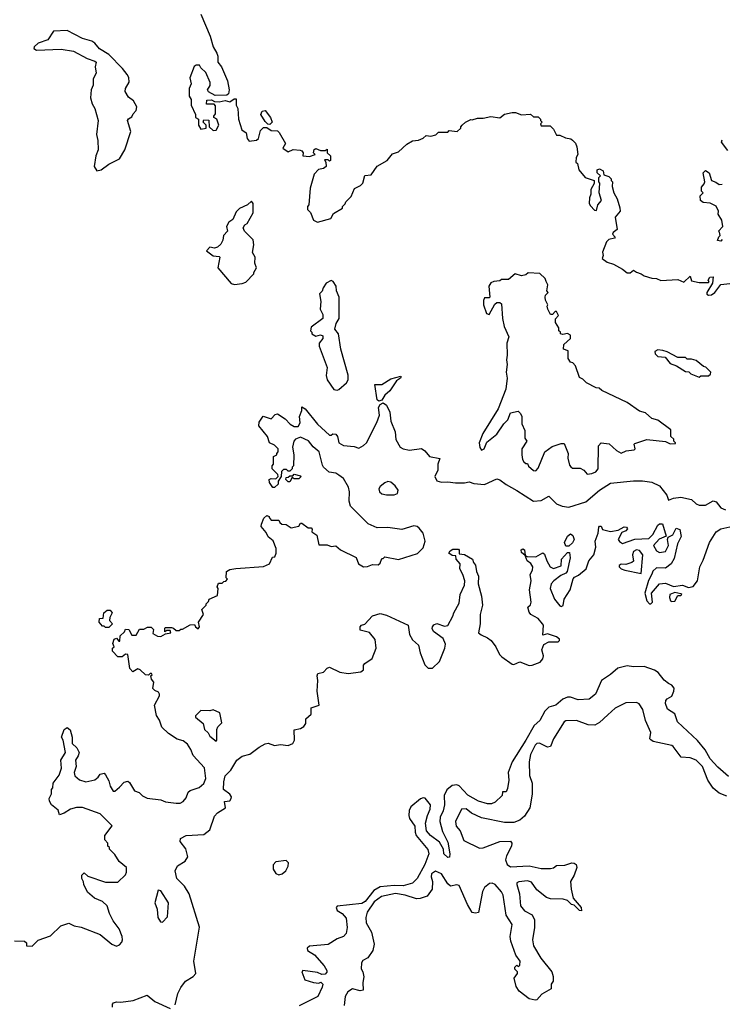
# Model space of a CAD drawing. Extents: x 2494106 to 2685573, y 758056 to 915185.
# Tile 362 of 507: x 2631015 to 2635595, y 822744 to 829163. Entities that reach past the tile are written whole.
import ezdxf

# ---------------------------------------------------------------- set-up
doc = ezdxf.new("R2010")
doc.units = 0

msp = doc.modelspace()

# ---------------------------------------------------------------- linework, layer by layer
at = {"layer": '0CON05XD'}
for points in [[(2632195, 829200), (2632256.2, 829055), (2632276.1, 828986.1), (2632300, 828945), (2632306.7, 828925), (2632306.1, 828886.1), (2632330, 828855), (2632370, 828765), (2632380, 828705), (2632375, 828680), (2632365, 828670), (2632288.3, 828668.3), (2632245, 828692.5), (2632240, 828705), (2632256.4, 828733.6), (2632256.2, 828753.8), (2632228.3, 828818.3), (2632195, 828850), (2632187, 828867), (2632165, 828867.5), (2632151.7, 828858.3), (2632123, 828783), (2632132.5, 828745), (2632120, 828715), (2632120, 828665), (2632131.7, 828641.7), (2632132.5, 828605), (2632160, 828545), (2632160, 828525), (2632180, 828515), (2632180, 828475), (2632195, 828450), (2632230, 828455), (2632230, 828475), (2632210, 828495), (2632215, 828510), (2632248.3, 828508.3), (2632250, 828465), (2632275, 828440), (2632295, 828442.5), (2632312.5, 828475), (2632300, 828515), (2632280, 828525), (2632280, 828535), (2632291.7, 828548.3), (2632291.7, 828601.7), (2632281.7, 828611.7), (2632233, 828613), (2632235, 828637.5), (2632265, 828640), (2632285, 828630), (2632315, 828627.5), (2632355, 828636.7), (2632385, 828627.5), (2632412.3, 828647.7), (2632425, 828646.2), (2632426.2, 828605), (2632436.7, 828585), (2632441.2, 828515), (2632463.3, 828445), (2632490, 828425), (2632498.3, 828388.3), (2632511.7, 828371.7), (2632558.3, 828378.3)], [(2631518.3, 828178.3), (2631545, 828183.8), (2631595, 828221.2), (2631666.2, 828255), (2631700, 828315), (2631740, 828435), (2631717.5, 828505), (2631723.6, 828516.4), (2631745, 828530), (2631755, 828550), (2631775, 828570), (2631777.5, 828595), (2631756.7, 828635), (2631725, 828658.8), (2631702, 828695), (2631704, 828715), (2631728.8, 828755), (2631726.2, 828785), (2631716.2, 828805), (2631685.7, 828845.7), (2631596.7, 828935), (2631535, 828973.8), (2631505, 829010), (2631485, 829023.8), (2631425, 829040), (2631325, 829093.3), (2631235, 829087.5), (2631198.3, 829031.7), (2631135, 829010), (2631110, 828985), (2631107.5, 828975), (2631125, 828963.8), (2631285, 828971.2), (2631365, 828957.5), (2631455, 828910), (2631505, 828892.5), (2631512.5, 828885), (2631507.5, 828855), (2631512.5, 828815), (2631493.6, 828776.4), (2631493, 828737), (2631481.2, 828705), (2631477, 828653), (2631487.5, 828615), (2631504.1, 828584.1), (2631525.8, 828505), (2631516, 828415), (2631524.2, 828375), (2631526, 828315), (2631510, 828275), (2631500, 828205), (2631518.3, 828178.3)], [(2632558.3, 828378.3), (2632571.7, 828388.3), (2632585, 828440), (2632605, 828460), (2632625, 828460), (2632655, 828440), (2632695, 828437.5), (2632706.4, 828426.4), (2632747.5, 828355), (2632730, 828325), (2632765, 828302.5), (2632797, 828317), (2632843, 828313), (2632855, 828307.5), (2632862.5, 828295), (2632860, 828275), (2632905, 828270), (2632940, 828285), (2632930, 828295), (2632933.9, 828316.1), (2632945, 828322.5), (2632975, 828310), (2633005, 828310), (2633018.3, 828318.3), (2633020, 828295), (2633040, 828275), (2633040, 828245), (2633035, 828240), (2633025, 828250), (2633001.7, 828248.3), (2633010, 828235), (2633012.5, 828205), (2632995, 828192.5), (2632963, 828187), (2632933.9, 828156.1), (2632907.5, 828065), (2632900, 827955), (2632890, 827945), (2632890, 827925), (2632910, 827905), (2632930, 827855), (2632955, 827842.5), (2633043, 827867), (2633060.7, 827899.3), (2633120, 827935), (2633120, 827945), (2633137, 827963), (2633140, 827975), (2633175, 828010), (2633197, 828063), (2633237.3, 828082.7), (2633252.3, 828097.7), (2633263.6, 828146.4), (2633305, 828152.5), (2633345, 828207.5), (2633410, 828245), (2633445, 828287.5), (2633485, 828302.5), (2633539.3, 828350.7), (2633575, 828372.5), (2633615, 828377.5), (2633645, 828390), (2633665, 828407.5), (2633695, 828402.5), (2633727, 828413), (2633745, 828430), (2633805, 828430), (2633815, 828440), (2633867, 828433), (2633890, 828455), (2633890, 828465), (2633900, 828475), (2633920, 828495), (2633955, 828512.5), (2633965, 828510), (2633998.3, 828521.7), (2634035, 828520), (2634085, 828532.5), (2634145, 828522.5), (2634175, 828547.5), (2634225, 828557.5), (2634247, 828557), (2634285, 828542.5), (2634345, 828547.5), (2634365, 828530), (2634395, 828530), (2634410, 828515), (2634410, 828505), (2634420, 828495), (2634410, 828485), (2634415, 828470), (2634471.7, 828471.7), (2634495, 828450), (2634515, 828410), (2634535, 828410), (2634573, 828393), (2634607, 828387), (2634618.3, 828378.3), (2634638.3, 828358.3), (2634647.5, 828335), (2634652.5, 828285), (2634642.5, 828265), (2634640, 828235), (2634650, 828225), (2634660, 828185), (2634700, 828135), (2634760, 828115), (2634760, 828095), (2634737.5, 828055), (2634737.5, 828025), (2634728.3, 828001.7), (2634727.5, 827965), (2634735, 827950), (2634761.7, 827921.7), (2634775, 827920), (2634783.3, 827956.7), (2634807.5, 827985), (2634792.5, 828035), (2634797.5, 828097.5), (2634790, 828105), (2634790, 828135), (2634800, 828145), (2634780, 828165), (2634780, 828185), (2634795, 828190), (2634818.3, 828178.3), (2634821.7, 828151.7), (2634855, 828140), (2634870, 828125), (2634870, 828115), (2634880, 828105), (2634877.5, 828075), (2634887.5, 828035), (2634910, 827995), (2634927, 827937), (2634930, 827915), (2634897.5, 827875), (2634910, 827795), (2634883.6, 827776.4), (2634880, 827765), (2634897.5, 827745), (2634891.7, 827738.3), (2634855, 827730), (2634840, 827715), (2634813.6, 827646.4), (2634817.5, 827625), (2634812.5, 827605), (2634845, 827581.2), (2634885, 827570), (2634945, 827537.5), (2634975, 827512.5), (2634995, 827512.5), (2635015, 827530), (2635035, 827517.5), (2635067, 827507), (2635085, 827492.5), (2635135, 827477.5), (2635165, 827476.7), (2635195, 827462.5), (2635305, 827470), (2635345, 827452.5), (2635385, 827490), (2635395, 827460), (2635445, 827450), (2635505, 827450), (2635510, 827455), (2635502.5, 827465), (2635513.3, 827485), (2635535, 827487.5), (2635530, 827445), (2635493.8, 827385), (2635493.9, 827373.9), (2635505, 827367.5), (2635525, 827370), (2635546.4, 827383.6), (2635585, 827437.5), (2635643.6, 827443.6)], [(2632645, 828480), (2632631.7, 828481.7), (2632615, 828500), (2632587.5, 828545), (2632595, 828567.5), (2632615, 828570), (2632650, 828525), (2632660, 828495), (2632645, 828480)], [(2635630.7, 828310.7), (2635590, 828365), (2635595, 828380)], [(2635595, 827730), (2635585, 827720), (2635563, 827723), (2635571.7, 827748.3), (2635580, 827755), (2635577, 827777), (2635570, 827785), (2635597.5, 827815), (2635592.5, 827855), (2635567.5, 827895), (2635570, 827915), (2635555, 827947.5), (2635515, 827966), (2635471.2, 827971.2), (2635452.5, 827985), (2635450, 828015), (2635470, 828035), (2635460, 828045), (2635458.3, 828071.7), (2635477, 828093), (2635480, 828105), (2635470, 828165), (2635485, 828180), (2635510, 828165), (2635523.6, 828113.6), (2635553.6, 828103.6), (2635575, 828087.5), (2635595, 828090)], [(2632415, 827436.7), (2632465, 827442.5), (2632488.3, 827451.7), (2632540, 827505), (2632540, 827515), (2632557.5, 827545), (2632547.5, 827575), (2632550, 827615), (2632532.5, 827645), (2632540, 827695), (2632537, 827727), (2632480, 827785), (2632472.5, 827805), (2632482.5, 827825), (2632496.7, 827833.3), (2632536.4, 827903.6), (2632537.5, 827965), (2632525, 827980), (2632500, 827955), (2632447, 827933), (2632425, 827910), (2632405, 827860), (2632377, 827843), (2632362.5, 827815), (2632370, 827785), (2632343, 827757), (2632340, 827725), (2632325, 827700), (2632305, 827680), (2632285, 827672.5), (2632255, 827680), (2632232.5, 827655), (2632275, 827622.5), (2632315, 827620), (2632320, 827615), (2632306.7, 827545), (2632394.1, 827444.1), (2632415, 827436.7)], [(2634715, 826200), (2634745, 826203.3), (2634770, 826215), (2634786, 826235), (2634788.8, 826385), (2634805, 826403.8), (2634858.3, 826398.3), (2634905, 826353.8), (2634935, 826337.5), (2634967.3, 826352.7), (2635020.7, 826359.3), (2635026.7, 826365), (2635020, 826395), (2635025, 826400), (2635103.3, 826426.7), (2635225, 826412.5), (2635255, 826397.5), (2635290, 826400), (2635290, 826405), (2635280, 826415), (2635278.3, 826428.3), (2635260, 826445), (2635258.3, 826488.3), (2635175, 826552.5), (2635135, 826562.5), (2635095, 826600), (2635055, 826610), (2634975, 826667.5), (2634810, 826745), (2634791.7, 826761.7), (2634773, 826763), (2634710, 826795), (2634685, 826820), (2634665, 826830), (2634637, 826907), (2634620, 826925), (2634605, 826930), (2634590, 826955), (2634590, 827005), (2634560, 827015), (2634562.5, 827045), (2634605.8, 827084.2), (2634606.2, 827106.2), (2634586.1, 827116.1), (2634555, 827110), (2634540, 827115), (2634540, 827125), (2634530, 827135), (2634530, 827155), (2634508.3, 827188.3), (2634508.3, 827211.7), (2634527.5, 827235), (2634515, 827260), (2634505, 827260), (2634488.3, 827241.7), (2634475, 827240), (2634457.5, 827275), (2634452.5, 827295), (2634457.5, 827305), (2634442.5, 827335), (2634440, 827355), (2634443, 827367), (2634460, 827385), (2634450, 827395), (2634457.5, 827435), (2634447, 827457), (2634440, 827475), (2634405, 827507.5), (2634328.3, 827511.7), (2634315, 827500), (2634285, 827492.5), (2634245, 827506.7), (2634201.7, 827468.3), (2634155, 827470), (2634145, 827460), (2634105, 827456.7), (2634085, 827447.5), (2634072.5, 827425), (2634080, 827355), (2634075, 827350), (2634045, 827350), (2634038.3, 827331.7), (2634037.5, 827305), (2634058.3, 827248.3), (2634075, 827240), (2634111.7, 827308.3), (2634125, 827320), (2634145, 827320), (2634155, 827310), (2634162.5, 827215), (2634173.6, 827163.6), (2634202.5, 827095), (2634190, 827055), (2634193.3, 826975), (2634187.5, 826945), (2634192.5, 826915), (2634186.7, 826865), (2634193.3, 826825), (2634183.3, 826755), (2634133.6, 826626.4), (2634033.8, 826465), (2634010, 826405), (2634013.9, 826373.9), (2634025, 826357.5), (2634042.5, 826365), (2634060.7, 826409.3), (2634125, 826460), (2634171.7, 826528.3), (2634196.1, 826553.9), (2634215, 826600), (2634265, 826610), (2634280, 826595), (2634287, 826577), (2634288.3, 826528.3), (2634307.5, 826485), (2634307.5, 826435), (2634320, 826415), (2634287.5, 826365), (2634288.8, 826325), (2634292.5, 826295), (2634300.7, 826280.7), (2634315, 826270), (2634325, 826270), (2634331.7, 826251.7), (2634363.9, 826223.9), (2634379.3, 826220.7), (2634395, 826240), (2634437.5, 826345), (2634485, 826380), (2634545, 826400), (2634565, 826400), (2634590, 826335), (2634587.5, 826305), (2634598.3, 826258.3), (2634607, 826247), (2634618.3, 826238.3), (2634668.8, 826238.8), (2634692.5, 826225), (2634715, 826200)], [(2633085, 826747.5), (2633095, 826752.5), (2633146.2, 826795), (2633155.8, 826815), (2633155.7, 826845), (2633108, 827015), (2633092.5, 827115), (2633070, 827145), (2633078.3, 827181.7), (2633097.5, 827215), (2633096.7, 827355), (2633080, 827395), (2633077.5, 827425), (2633057.5, 827455), (2633045, 827462.5), (2633012.5, 827445), (2632992.5, 827415), (2632987, 827393), (2632970, 827375), (2632977.5, 827325), (2632972.5, 827275), (2632991.7, 827241.7), (2632990, 827215), (2632915, 827157.5), (2632910, 827135), (2632920, 827125), (2632920, 827115), (2632945, 827100), (2632975, 827107.5), (2632991.7, 827101.7), (2632990, 827085), (2632967.5, 827055), (2632966.7, 827035), (2633018.8, 826895), (2633012.5, 826842.5), (2633020, 826815), (2633061.7, 826751.7), (2633085, 826747.5)], [(2635445, 826832.5), (2635455, 826840), (2635505, 826840), (2635518.3, 826851.7), (2635520, 826865), (2635488.3, 826898.3), (2635471.7, 826901.7), (2635425, 826940), (2635395, 826950), (2635365, 826950), (2635355, 826960), (2635305, 826960), (2635235, 826997.5), (2635206.4, 827006.4), (2635175, 827010), (2635155, 827000), (2635157.5, 826985), (2635175, 826967.5), (2635221.7, 826961.7), (2635255, 826922.5), (2635297, 826907), (2635355, 826870), (2635377, 826867), (2635390, 826855), (2635445, 826832.5)], [(2633355, 826676), (2633344.6, 826684.6), (2633330, 826785), (2633375.8, 826784.2), (2633435, 826822), (2633498.8, 826838.8), (2633502.5, 826835), (2633496.7, 826825), (2633470.8, 826809.2), (2633427.4, 826742.6), (2633395.8, 826715), (2633375, 826682.5), (2633355, 826676)], [(2630981.7, 823158.3), (2631046.4, 823156.4), (2631060, 823145), (2631060, 823125), (2631095, 823122.5), (2631135, 823162.5), (2631215, 823190), (2631282.5, 823255), (2631335, 823272.5), (2631370, 823255), (2631415, 823246.7), (2631539.5, 823199.5), (2631615, 823136.7), (2631645, 823122.5), (2631665, 823132.5), (2631680.7, 823149.3), (2631686, 823165), (2631683.3, 823185), (2631663.3, 823235), (2631625, 823287.5), (2631601.2, 823335), (2631586, 823386), (2631555, 823413.3), (2631502.5, 823435), (2631457.5, 823475), (2631432.5, 823525), (2631431.7, 823541.7), (2631420, 823565), (2631420, 823585), (2631435, 823600), (2631458.3, 823578.3), (2631575, 823540), (2631655, 823540), (2631705, 823587.5), (2631711.2, 823605), (2631710, 823635), (2631662.5, 823675), (2631635, 823720), (2631600, 823755), (2631600, 823765), (2631590, 823775), (2631590, 823795), (2631570, 823815), (2631570, 823845), (2631618.3, 823908.3), (2631538.8, 823985), (2631425, 824026.9), (2631384.1, 824025.9), (2631345, 824016.2), (2631305, 823990), (2631275, 823980), (2631265, 824010), (2631222.5, 824045), (2631208.3, 824068.3), (2631207.5, 824085), (2631222.5, 824115), (2631222.5, 824145), (2631230, 824155), (2631233.3, 824185), (2631273, 824237), (2631287.7, 824282.3), (2631284, 824335), (2631313.3, 824385), (2631297.5, 824465), (2631287.5, 824485), (2631303.6, 824536.4), (2631325, 824547.5), (2631343.6, 824533.6), (2631356.7, 824485), (2631357.5, 824445), (2631387.5, 824415), (2631402.5, 824385), (2631396.7, 824363.3), (2631377.5, 824335), (2631383.3, 824295), (2631368.8, 824255), (2631374, 824234), (2631405, 824206.2), (2631445, 824193.8), (2631505, 824206.7), (2631526.4, 824223.6), (2631540, 824245), (2631565, 824250), (2631575, 824240), (2631595, 824200), (2631603.8, 824165), (2631625, 824132.5), (2631635, 824133.3), (2631665, 824158.8), (2631695, 824192), (2631718.8, 824198.8), (2631730.7, 824190.7), (2631762.5, 824135), (2631793.6, 824123.6), (2631815, 824102.5), (2631845, 824087.5), (2631935, 824076.7), (2631965, 824064), (2632035, 824054.2), (2632060, 824055), (2632080, 824065), (2632100.5, 824089.5), (2632114, 824126), (2632125, 824137.5), (2632185, 824157.5), (2632215, 824183.3), (2632228.6, 824215), (2632218.8, 824285), (2632146.4, 824366.4), (2632131.2, 824405), (2632108.8, 824438.8), (2632080.7, 824460.7), (2632042, 824472), (2631985, 824508.8), (2631940.5, 824550.5), (2631925.9, 824595.9), (2631906.1, 824626.1), (2631893.8, 824695), (2631926.2, 824755), (2631926.4, 824766.4), (2631919.3, 824779.3), (2631895, 824790), (2631883, 824803), (2631890, 824845), (2631873, 824863), (2631870, 824885), (2631878.3, 824891.7), (2631875, 824900), (2631865, 824900), (2631855, 824890), (2631835, 824892.5), (2631800, 824925), (2631785, 824930), (2631751.7, 824911.7), (2631733, 824933), (2631720, 825025), (2631705, 825027.5), (2631681.7, 825008.3), (2631655, 825010), (2631620, 825045), (2631620, 825065), (2631630, 825075), (2631622.5, 825095), (2631630, 825125), (2631645, 825130), (2631661.7, 825111.7), (2631668.3, 825111.7), (2631670, 825145), (2631698.3, 825171.7), (2631705, 825190), (2631726.4, 825186.4), (2631745, 825150), (2631775, 825150), (2631795, 825190), (2631825, 825190), (2631848.3, 825201.7), (2631871.7, 825201.7), (2631887, 825187), (2631881.7, 825161.7), (2631913, 825143), (2631935, 825142.5), (2631965, 825160), (2632000, 825165), (2631995, 825180), (2631975, 825180), (2631961.7, 825171.7), (2631960, 825195), (2631965, 825200), (2632005, 825200), (2632017, 825197), (2632035, 825180), (2632055, 825180), (2632065, 825190), (2632075, 825190), (2632125, 825217.5), (2632155, 825220), (2632160, 825205), (2632178.3, 825191.7), (2632187.5, 825205), (2632180, 825235), (2632212.5, 825285), (2632203, 825317), (2632230, 825345), (2632230, 825355), (2632245, 825370), (2632250, 825385), (2632305, 825410), (2632307.5, 825455), (2632302.5, 825465), (2632311.7, 825488.3), (2632335, 825490), (2632345, 825500), (2632358.3, 825501.7), (2632370, 825515), (2632360, 825525), (2632363.6, 825566.4), (2632385, 825578), (2632423.9, 825583.9), (2632605, 825598.8), (2632642.5, 825615), (2632661.7, 825658.3), (2632678.3, 825661.7), (2632686.7, 825685), (2632686.7, 825715), (2632666.7, 825765), (2632635, 825792.5), (2632620.7, 825820.7), (2632589.3, 825859.3), (2632590, 825875), (2632607, 825913), (2632625, 825930), (2632640, 825925), (2632641.7, 825918.3), (2632655, 825900), (2632705, 825900), (2632710, 825885), (2632723, 825873), (2632751.7, 825871.7), (2632785, 825850), (2632835, 825860), (2632845, 825880), (2632855, 825880), (2632895, 825850), (2632915, 825850), (2632921.7, 825841.7), (2632920, 825825), (2632951.7, 825801.7), (2632965, 825740), (2633018.3, 825738.3), (2633045, 825727.5), (2633075, 825733.3), (2633105, 825706.7), (2633207.5, 825657.5), (2633223.3, 825615), (2633255, 825596.7), (2633283, 825597), (2633315, 825610), (2633351.7, 825608.3), (2633365, 825620), (2633375, 825650), (2633385, 825650), (2633395, 825660), (2633485, 825643.8), (2633607.4, 825682.6), (2633645, 825718.8), (2633657.2, 825762.8), (2633645.6, 825815), (2633617.9, 825847.9), (2633605, 825858.6), (2633585, 825862.9), (2633505, 825839.2), (2633415, 825852.5), (2633345, 825849.2), (2633286.4, 825876.4), (2633171.8, 825991.8), (2633161.5, 826025), (2633165.6, 826085), (2633158.6, 826115), (2633125, 826172.5), (2633095, 826194.2), (2633075, 826205.8), (2633032.5, 826212.5), (2632996.2, 826245), (2632987.7, 826257.7), (2632966, 826345), (2632927.9, 826377.9), (2632896.8, 826416.8), (2632845, 826442), (2632811.7, 826428.3), (2632801.2, 826415), (2632793.8, 826375), (2632802.5, 826325), (2632800, 826255), (2632790, 826245), (2632790, 826235), (2632775, 826220), (2632765, 826220), (2632755, 826230), (2632735, 826230), (2632721.7, 826218.3), (2632720, 826185), (2632700, 826155), (2632700, 826135), (2632675, 826112.5), (2632665, 826112.5), (2632642.5, 826145), (2632640, 826165), (2632655, 826172.5), (2632685, 826170), (2632700, 826185), (2632698.3, 826198.3), (2632660, 826235), (2632660, 826255), (2632670, 826265), (2632670, 826315), (2632690, 826325), (2632690, 826335), (2632700, 826345), (2632700, 826365), (2632675, 826390), (2632643.6, 826403.6), (2632630, 826445), (2632573.3, 826515), (2632575, 826540), (2632601.7, 826578.3), (2632655, 826560), (2632680.7, 826589.3), (2632695, 826592.5), (2632745, 826560), (2632777.5, 826525), (2632805, 826511.2), (2632829.5, 826510.5), (2632842, 826535), (2632838.8, 826575), (2632853.3, 826615), (2632855, 826640), (2632875, 826626.7), (2632955, 826525.8), (2633035, 826453.8), (2633045, 826453.3), (2633056.4, 826463.6), (2633075, 826460), (2633087.5, 826445), (2633090, 826425), (2633096.2, 826405), (2633125, 826386), (2633195, 826381.2), (2633225, 826370), (2633255, 826386.7), (2633276.2, 826405), (2633343.3, 826536.7), (2633359.6, 826585), (2633354.6, 826635.4), (2633365, 826654), (2633385, 826664), (2633405, 826648.8), (2633427.5, 826605), (2633434.5, 826544.5), (2633462, 826475), (2633467.5, 826425), (2633495.6, 826375.6), (2633515, 826364.2), (2633555, 826356.2), (2633635, 826366.7), (2633655, 826352.5), (2633685.8, 826315.8), (2633752.5, 826302.5), (2633741.2, 826265), (2633740, 826225), (2633720, 826185), (2633735, 826157.5), (2633765, 826147.5), (2633805, 826150), (2633855, 826142.5), (2633915, 826143.3), (2633945, 826150), (2633975, 826140), (2634045, 826133.3), (2634125, 826170), (2634145, 826163.8), (2634185, 826132.5), (2634255, 826093.3), (2634365, 826024.4), (2634415, 826029.2), (2634465, 826056), (2634515, 826006.9), (2634550.9, 825990.9), (2634595, 825985.7), (2634705, 826019.4), (2634795, 826096.4), (2634865, 826142.2), (2635015, 826156.7), (2635075, 826155.7), (2635135, 826146.9), (2635185, 826124), (2635232.3, 826062.3), (2635245, 826030), (2635275.8, 826044.2), (2635325, 826049.2), (2635395, 826034), (2635425, 826005.8), (2635445, 825997.1), (2635485, 825998.6), (2635535.8, 826025.8), (2635555, 826018.8), (2635585, 825981.2), (2635615, 825968)], [(2632775, 826150), (2632765, 826150), (2632750, 826165), (2632751.7, 826178.3), (2632765, 826180), (2632775, 826190), (2632795, 826190), (2632805, 826200), (2632845, 826190), (2632847, 826183), (2632835, 826170), (2632805, 826170), (2632791.7, 826178.3), (2632775, 826150)], [(2633455, 826064.5), (2633477.5, 826075), (2633481.2, 826095), (2633463.3, 826125), (2633435, 826148.8), (2633415, 826151.2), (2633395, 826142.5), (2633365, 826120), (2633355.6, 826105), (2633360, 826085), (2633375, 826072.7), (2633405, 826064.6), (2633455, 826064.5)], [(2633101.9, 824908.1), (2633155, 824899.5), (2633239.5, 824910.5), (2633255.8, 824924.2), (2633256.2, 824955), (2633263.8, 824965), (2633311.8, 824998.2), (2633337.7, 825065), (2633331.6, 825121.6), (2633295, 825167.5), (2633235, 825182.5), (2633233.3, 825205), (2633242.5, 825215), (2633265, 825222.5), (2633315, 825275.8), (2633365, 825292), (2633405, 825280), (2633547.5, 825215), (2633555.7, 825155), (2633575, 825119.2), (2633614.4, 825084.4), (2633625.6, 825035), (2633656.3, 824956.3), (2633676.7, 824935), (2633705, 824935.6), (2633750.3, 824979.7), (2633786.2, 825065), (2633790.8, 825090.8), (2633775, 825128.1), (2633712.5, 825175), (2633703.3, 825193.3), (2633706.7, 825205), (2633715, 825216.7), (2633735, 825226.2), (2633785, 825208), (2633805, 825213.8), (2633839.2, 825275), (2633844.2, 825295), (2633880.3, 825359.7), (2633886.9, 825415), (2633913.4, 825476.6), (2633917.5, 825505), (2633904.3, 825545), (2633883, 825583), (2633886.4, 825616.4), (2633860, 825645), (2633858.3, 825668.3), (2633835, 825670), (2633812.5, 825685), (2633820.7, 825699.3), (2633838.3, 825711.7), (2633875, 825710), (2633880, 825705), (2633880, 825680), (2633915, 825676.7), (2633967.5, 825645), (2633972.5, 825625), (2633986.4, 825606.4), (2633992.5, 825565), (2634006, 825535), (2634004, 825485), (2634025.6, 825405), (2634030.8, 825345), (2634015.6, 825284.4), (2634016.8, 825223.2), (2634006.2, 825165), (2634021.9, 825151.9), (2634065, 825134), (2634088, 825115), (2634119.4, 825075), (2634143.3, 825025), (2634158.3, 825008.3), (2634225, 824961.2), (2634235, 824958.8), (2634274.2, 824975.8), (2634335, 824952.5), (2634355, 824953.8), (2634406.7, 824975), (2634425.8, 824995), (2634428.8, 825015), (2634418.8, 825055), (2634430.7, 825089.3), (2634463.6, 825106.4), (2634525, 825106.7), (2634533.3, 825115), (2634533.3, 825125), (2634515, 825138.8), (2634455, 825160), (2634425, 825150), (2634428.8, 825215), (2634423.8, 825225), (2634395, 825258.8), (2634347.5, 825285), (2634335, 825300), (2634327, 825333), (2634345, 825347.5), (2634350, 825365), (2634338.6, 825445), (2634350, 825505), (2634342, 825545), (2634357.5, 825575), (2634360, 825595), (2634347.7, 825617.7), (2634323.8, 825635), (2634310, 825670), (2634285, 825690), (2634283, 825707), (2634295, 825712.5), (2634305.9, 825705.9), (2634310, 825670), (2634322.5, 825662.5), (2634379.3, 825660.7), (2634425, 825687.5), (2634435, 825677.5), (2634450, 825635), (2634473.3, 825595), (2634495, 825584), (2634545, 825602.5), (2634546.7, 825645), (2634585, 825690), (2634598.3, 825688.3), (2634603.8, 825655), (2634583.8, 825565), (2634575.8, 825554.2), (2634541.7, 825538.3), (2634495.8, 825504.2), (2634480, 825485), (2634473.3, 825455), (2634500, 825385), (2634535, 825342.5), (2634545, 825337.5), (2634557, 825343), (2634564.1, 825385.9), (2634602.9, 825445), (2634623.2, 825516.8), (2634631.1, 825528.9), (2634657.6, 825542.4), (2634707.3, 825582.7), (2634723.8, 825635), (2634758, 825675), (2634770, 825725), (2634767, 825763), (2634786.7, 825815), (2634790, 825855), (2634795, 825860), (2634805, 825860), (2634815, 825840), (2634866.4, 825826.4), (2634916.1, 825833.9), (2634955, 825857.5), (2634970, 825855), (2634977, 825843), (2634965, 825830), (2634940.7, 825819.3), (2634916.7, 825775), (2634925, 825760), (2634945, 825748.8), (2635023.9, 825776.1), (2635115, 825780), (2635142.3, 825807.7), (2635175, 825866.7), (2635185, 825876), (2635205, 825876.7), (2635230, 825795), (2635184.2, 825775.8), (2635146.7, 825735), (2635165, 825700), (2635185, 825690), (2635225, 825696.7), (2635243.8, 825735), (2635237.5, 825775), (2635241.7, 825788.3), (2635272.5, 825805), (2635295, 825847.5), (2635318.3, 825838.3), (2635326.1, 825793.9), (2635302, 825745), (2635280.5, 825649.5), (2635262, 825615), (2635225, 825588), (2635165, 825588.8), (2635142.7, 825567.3), (2635135, 825547.5), (2635114.2, 825505.8), (2635090, 825425), (2635102.5, 825375), (2635120, 825355), (2635130, 825355), (2635140, 825365), (2635133.8, 825425), (2635185.7, 825484.3), (2635225, 825488.6), (2635277, 825467), (2635335, 825476), (2635375, 825461.2), (2635405, 825468), (2635432.5, 825505), (2635448.8, 825595), (2635470.9, 825639.1), (2635511.4, 825755), (2635555, 825823.8), (2635585, 825844), (2635645, 825856.9)], [(2634595, 825730), (2634575, 825730), (2634566.7, 825755), (2634585, 825796.7), (2634605, 825810), (2634620.7, 825800.7), (2634628.8, 825775), (2634618.3, 825751.7), (2634595, 825730)], [(2635065, 825552.5), (2635076, 825675), (2635055, 825703.3), (2635035, 825706.7), (2635016.7, 825695), (2635010, 825675), (2635016.7, 825633.3), (2635005, 825623.3), (2634965, 825610), (2634935, 825612.5), (2634923.3, 825605), (2634923.3, 825595), (2634935, 825583.3), (2634960, 825575), (2635065, 825552.5)], [(2635265, 825370), (2635285, 825372.5), (2635305, 825410), (2635325, 825410), (2635330, 825415), (2635325, 825420), (2635285, 825427.5), (2635253.6, 825416.4), (2635250, 825395), (2635257.5, 825375), (2635265, 825370)], [(2631595, 825200), (2631575, 825200), (2631565, 825210), (2631555, 825210), (2631532.5, 825235), (2631535, 825260), (2631558.3, 825261.7), (2631562.5, 825295), (2631585, 825312.5), (2631605, 825312.5), (2631617.5, 825295), (2631602.5, 825265), (2631600, 825245), (2631620, 825225), (2631595, 825200)], [(2632028.9, 822741.1), (2632044.8, 822815.2), (2632066.1, 822853.9), (2632095.7, 822894.3), (2632145, 822924.6), (2632162.3, 822945), (2632150.7, 823025), (2632187.5, 823247.5), (2632118.8, 823465), (2632090, 823515), (2632040, 823565), (2632028.8, 823615), (2632044.5, 823645.5), (2632092.7, 823677.3), (2632110, 823705), (2632097.9, 823757.9), (2632061.2, 823805), (2632063.8, 823825), (2632100, 823845), (2632215, 823850), (2632255, 823880.8), (2632285, 823970), (2632305, 823991.2), (2632356.1, 824023.9), (2632350, 824065), (2632385, 824070), (2632393.8, 824085), (2632395.7, 824095.7), (2632385, 824113.3), (2632342.5, 824145), (2632346, 824194), (2632355, 824232.5), (2632390.7, 824269.3), (2632430.8, 824335), (2632465, 824361.9), (2632515, 824375.5), (2632575, 824420.6), (2632615, 824441.4), (2632635, 824445.7), (2632675, 824430.8), (2632715, 824437.5), (2632765, 824430.8), (2632795, 824444), (2632805.6, 824465), (2632805, 824532.5), (2632845, 824541.4), (2632868, 824555), (2632880, 824575), (2632880, 824605), (2632914, 824636), (2632913.8, 824676.2), (2632967.5, 824695), (2632953.3, 824785), (2632958.9, 824855), (2632954.2, 824885.8), (2632959.3, 824900.7), (2632995, 824909.2), (2633020, 824935), (2633035, 824942), (2633101.9, 824908.1)], [(2635635, 824230), (2635565, 824290), (2635516.7, 824345), (2635483, 824403), (2635433.8, 824463.8), (2635302.5, 824585), (2635285, 824637.5), (2635237, 824667), (2635223.8, 824705), (2635226.2, 824725), (2635234.4, 824735.6), (2635265, 824752.5), (2635280, 824785), (2635281.2, 824805), (2635266.7, 824825), (2635243.3, 824835), (2635216.8, 824856.8), (2635176.4, 824906.4), (2635152.6, 824922.6), (2635085, 824945.5), (2635015, 824944.4), (2634975, 824951.5), (2634913.8, 824936.2), (2634865, 824893.1), (2634808, 824855), (2634768.8, 824765), (2634727.7, 824732.3), (2634655, 824728.1), (2634605, 824745.6), (2634585, 824745.6), (2634555, 824733.1), (2634509.2, 824695), (2634465, 824680), (2634438.9, 824655), (2634405, 824593.3), (2634367.7, 824562.3), (2634313.8, 824465), (2634224.3, 824325), (2634200, 824255), (2634202.5, 824205), (2634195, 824150), (2634185, 824130), (2634161.7, 824128.3), (2634160, 824105), (2634115, 824062.5)], [(2635625, 824101.1), (2635575, 824119.5), (2635535, 824153.1), (2635500, 824205), (2635466.2, 824295), (2635425, 824334.5), (2635385, 824351.5), (2635325.7, 824355.7), (2635275.6, 824425.6), (2635265, 824432), (2635145, 824458), (2635128.3, 824468.3), (2635122.5, 824475), (2635128, 824515), (2635094.3, 824595), (2635077.5, 824665), (2635052.3, 824702.3), (2635035, 824711.2), (2634965, 824710), (2634896.2, 824675), (2634848.3, 824631.7), (2634795, 824581.2), (2634765, 824564), (2634720, 824565), (2634645, 824593.8), (2634575, 824591.2), (2634563.3, 824585), (2634494.2, 824475), (2634475.8, 824424.2), (2634455, 824420.8), (2634403, 824447), (2634385, 824443.3), (2634375, 824433.3), (2634345, 824372.5), (2634335.8, 824325), (2634338, 824235), (2634356, 824185), (2634355.8, 824114.2), (2634340.8, 824025), (2634305, 823971.2), (2634275, 823944), (2634235, 823928.8), (2634175, 823930), (2634025, 823960), (2633960.3, 823990.3), (2633925, 824017.5), (2633894.1, 824015.9), (2633856.7, 823935), (2633860, 823905), (2633886.7, 823875), (2633910.8, 823810.8), (2634011.7, 823761.7), (2634035, 823764.3), (2634145, 823806), (2634215, 823807.5), (2634222.5, 823795), (2634220, 823775), (2634188.3, 823711.7), (2634181.5, 823685), (2634191.9, 823655), (2634215, 823640.5), (2634335, 823646.9), (2634415, 823628.6), (2634475, 823630), (2634495, 823634), (2634515, 823648), (2634568.3, 823651.7), (2634615, 823666.7), (2634630, 823665), (2634642.5, 823655), (2634647.5, 823635), (2634630, 823585), (2634606.2, 823545), (2634609.2, 823495), (2634623.3, 823435), (2634673.8, 823375), (2634676.1, 823353.9), (2634663.3, 823355), (2634629.2, 823389.2), (2634612.5, 823395), (2634585, 823420), (2634558.3, 823428.3), (2634475, 823431.2), (2634449.3, 823439.3), (2634385, 823490), (2634350.2, 823540.2), (2634325, 823549.1), (2634267.6, 823542.4), (2634256, 823535), (2634254.4, 823525.6), (2634273.5, 823465), (2634280, 823385), (2634305, 823353.8), (2634356.4, 823326.4), (2634370, 823295), (2634371.2, 823245), (2634357.5, 823165), (2634364, 823125), (2634411.2, 823045), (2634483.3, 822955), (2634493.3, 822925), (2634492.5, 822895), (2634480, 822875), (2634480, 822845), (2634419.5, 822810.5), (2634386.4, 822773.6), (2634375, 822770), (2634335, 822780), (2634270, 822830), (2634250.7, 822860.7), (2634237.5, 822915), (2634260, 822945), (2634260, 822955), (2634243, 822973), (2634242.5, 822985), (2634255, 823000), (2634265, 822990), (2634275, 823000), (2634276.2, 823025), (2634250, 823065), (2634216, 823155), (2634212.5, 823185), (2634224.2, 823265), (2634186.5, 823325), (2634165.4, 823455), (2634155, 823477.1), (2634115, 823525.7), (2634095, 823534.4), (2634077.9, 823532.1), (2634045, 823506), (2634031.3, 823478.7), (2634005, 823342.5), (2633985, 823337.5), (2633965, 823343.3), (2633933.8, 823395)], [(2632295, 824460), (2632300, 824465), (2632300, 824535), (2632306.4, 824553.6), (2632331.7, 824578.3), (2632320, 824645), (2632275, 824662.5), (2632255, 824657.5), (2632195, 824660), (2632160, 824625), (2632160, 824615), (2632210, 824575), (2632220, 824535), (2632244.1, 824514.1), (2632255, 824492.5), (2632295, 824460)], [(2634115, 824062.5), (2634089.3, 824050.7), (2634065, 824050), (2634005, 824068), (2633935, 824108.1), (2633878.6, 824168.6), (2633865, 824174.6), (2633835, 824170), (2633798.9, 824141.1), (2633781.8, 824105), (2633784.3, 824045), (2633775.5, 824005), (2633756.4, 823963.6), (2633752.5, 823935), (2633770.6, 823870.6), (2633805, 823800), (2633818.8, 823725), (2633817, 823703), (2633805, 823700), (2633780, 823725), (2633777.5, 823755), (2633750.6, 823800.6), (2633693.3, 823843.3), (2633665.6, 823875), (2633660.6, 823925), (2633672.7, 823975), (2633691.2, 824015), (2633692.2, 824045), (2633657.4, 824087.4), (2633645, 824090), (2633627, 824083), (2633565, 824031.1), (2633553.5, 824006.5), (2633550.5, 823975), (2633556, 823955), (2633591.3, 823905), (2633592.1, 823865), (2633598.9, 823845), (2633675, 823752.5), (2633681.8, 823725), (2633655, 823654.4), (2633605, 823564), (2633575, 823534.6), (2633514.2, 823515.8), (2633455, 823517.6), (2633365, 823509), (2633324.1, 823485.9), (2633267.2, 823415), (2633245, 823400), (2633085, 823384), (2633077.5, 823375), (2633084, 823355), (2633116.4, 823336.4), (2633142.9, 823305), (2633149.2, 823245), (2633143.8, 823205), (2633126.2, 823185), (2633085, 823170.5), (2633025, 823133.5), (2632905, 823123.3), (2632889.3, 823110.7), (2632890, 823095), (2632935.9, 823065.9), (2632998.8, 822995), (2633017.5, 822965), (2633017, 822953), (2633005, 822940), (2632985, 822937.5), (2632955, 822951.2), (2632860, 822965), (2632853.3, 822955), (2632874, 822904), (2632930, 822885), (2632965, 822882.5), (2632977.5, 822887.5), (2632990, 822875), (2632987.5, 822855), (2632958, 822795), (2632836.1, 822733.9)], [(2632705, 823587.8), (2632725, 823593.8), (2632748.9, 823615), (2632764.5, 823645), (2632766.1, 823666.1), (2632752.1, 823682.1), (2632685, 823672.2), (2632666.4, 823653.6), (2632666.7, 823625), (2632685, 823595.7), (2632705, 823587.8)], [(2633933.8, 823395), (2633879.3, 823519.3), (2633865, 823522.5), (2633823, 823513), (2633805, 823530), (2633764.2, 823594.2), (2633725, 823611.2), (2633700, 823595), (2633696.7, 823575), (2633706, 823545), (2633702.5, 823495), (2633670.3, 823449.7), (2633625, 823432.5), (2633601.7, 823431.7), (2633527.5, 823455), (2633465, 823466.9), (2633373, 823447), (2633325, 823411.4), (2633280.8, 823345), (2633270.5, 823309.5), (2633273.8, 823275), (2633307.5, 823215), (2633326, 823135), (2633316.7, 823095), (2633285, 823047.5), (2633250.7, 823029.3), (2633242.5, 823015), (2633241.2, 822975), (2633252, 822955), (2633257.7, 822922.3), (2633250.8, 822885), (2633253, 822837), (2633235, 822832.3), (2633185, 822844.3), (2633154, 822825), (2633135.8, 822795), (2633130.8, 822735)], [(2631945, 823280), (2631977.5, 823315), (2631985.8, 823405), (2631935, 823482.5), (2631917, 823487), (2631896.7, 823405), (2631910, 823365), (2631915, 823310), (2631931.7, 823281.7), (2631945, 823280)], [(2631619.2, 822725), (2631620, 822745), (2631626.4, 822753.6), (2631645, 822760), (2631675, 822756.7), (2631755, 822767.9), (2631845, 822803.8), (2631895, 822761.2), (2631995, 822715.5)]]:
    msp.add_lwpolyline(points, dxfattribs=at)

doc.saveas('drawing.dxf')
